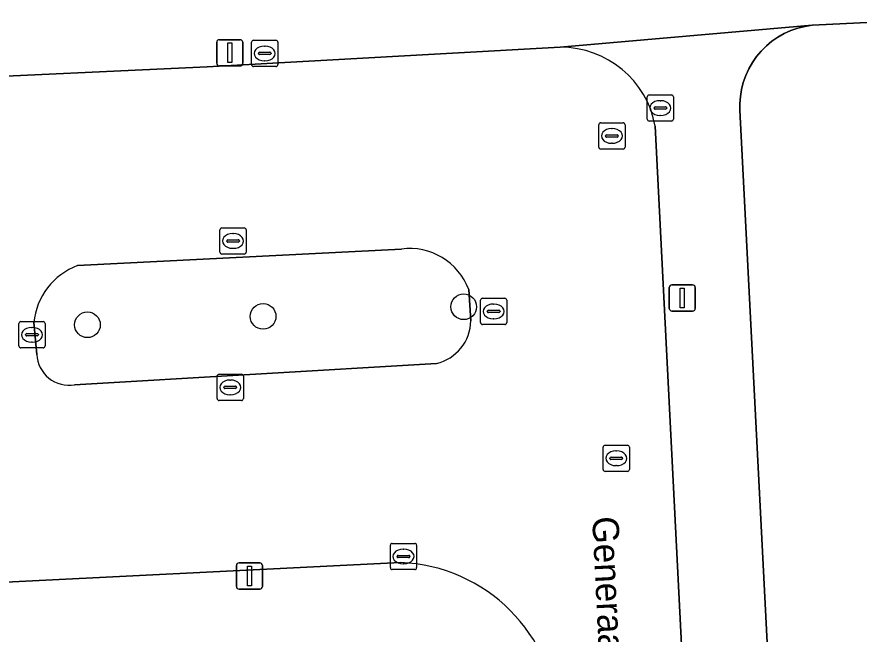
# Model space of a CAD drawing. Extents: x 161084 to 161928, y 385354 to 386522.
# Drawn here: x 161738.76 to 161770.85, y 385939.13 to 385962.67 of the extents above; entities that cross this region are included whole.
import ezdxf

# ---------------------------------------------------------------- set-up
doc = ezdxf.new("R2010")
doc.units = 0
for name, color, linetype in [('IMGEO_Boom', 7, 'Continuous'), ('IMGEO_Erf', 7, 'Continuous'), ('IMGEO_Kolk', 7, 'Continuous'), ('IMGEO_Lichtmast', 7, 'Continuous'), ('IMGEO_Openbare_ruimte_label', 7, 'Continuous'), ('IMGEO_Parkeervlak_open', 7, 'Continuous'), ('IMGEO_Rijbaan_lokaal_open', 7, 'Continuous'), ('IMGEO_Rioolput', 7, 'Continuous'), ('IMGEO_Voetpad_open', 7, 'Continuous')]:
    doc.layers.add(name, color=color, linetype=linetype)

msp = doc.modelspace()

# ---------------------------------------------------------------- linework, layer by layer
at = {"layer": 'IMGEO_Boom'}
for centre in [(161755.781, 385951.615), (161748.138, 385951.249), (161741.447, 385950.929)]:
    msp.add_circle(centre, 0.489, dxfattribs=at)
at = {"layer": 'IMGEO_Erf'}
msp.add_lwpolyline([(161771.152, 385962.458), (161769.33, 385962.366), (161769.053, 385962.347), (161768.78, 385962.304), (161768.511, 385962.236), (161768.249, 385962.145), (161767.997, 385962.031), (161767.755, 385961.894), (161767.527, 385961.737), (161767.314, 385961.559), (161767.118, 385961.364), (161766.94, 385961.151), (161766.781, 385960.924), (161766.643, 385960.683), (161766.528, 385960.431), (161766.435, 385960.17), (161766.367, 385959.902), (161766.322, 385959.628), (161766.302, 385959.352), (161766.305, 385959.108), (161769.329, 385900.195)], dxfattribs=at)
at = {"layer": 'IMGEO_Kolk'}
for p, q in [((161747.699, 385960.847), (161747.699, 385961.699)), ((161747.774, 385961.773), (161748.626, 385961.773)), ((161748.7, 385961.699), (161748.7, 385960.847)), ((161748.187, 385961.553), (161748.212, 385961.553)), ((161747.958, 385961.267), (161747.958, 385961.279)), ((161748.396, 385961.23), (161747.998, 385961.23)), ((161748.001, 385961.316), (161748.399, 385961.316)), ((161748.442, 385961.279), (161748.442, 385961.267)), ((161748.626, 385960.773), (161747.774, 385960.773)), ((161748.21, 385960.993), (161748.185, 385960.993)), ((161762.773, 385958.766), (161762.773, 385959.618)), ((161762.848, 385959.692), (161763.7, 385959.692)), ((161763.261, 385959.472), (161763.286, 385959.472)), ((161763.774, 385959.618), (161763.774, 385958.766)), ((161763.032, 385959.186), (161763.032, 385959.198)), ((161763.47, 385959.149), (161763.072, 385959.149)), ((161763.075, 385959.235), (161763.473, 385959.235)), ((161763.516, 385959.198), (161763.516, 385959.186)), ((161763.284, 385958.912), (161763.259, 385958.912)), ((161763.7, 385958.692), (161762.848, 385958.692)), ((161746.492, 385953.697), (161746.492, 385954.549)), ((161746.567, 385954.623), (161747.419, 385954.623)), ((161746.98, 385954.403), (161747.005, 385954.403)), ((161747.493, 385954.549), (161747.493, 385953.697)), ((161746.751, 385954.117), (161746.751, 385954.129)), ((161747.189, 385954.08), (161746.791, 385954.08)), ((161746.794, 385954.166), (161747.192, 385954.166)), ((161747.235, 385954.129), (161747.235, 385954.117)), ((161747.003, 385953.843), (161746.978, 385953.843)), ((161747.419, 385953.623), (161746.567, 385953.623)), ((161756.422, 385951.012), (161756.422, 385951.864)), ((161756.497, 385951.938), (161757.349, 385951.938)), ((161757.423, 385951.864), (161757.423, 385951.012)), ((161756.681, 385951.432), (161756.681, 385951.444)), ((161756.724, 385951.481), (161757.122, 385951.481)), ((161756.91, 385951.718), (161756.935, 385951.718)), ((161757.165, 385951.444), (161757.165, 385951.432)), ((161757.119, 385951.395), (161756.721, 385951.395)), ((161756.933, 385951.158), (161756.908, 385951.158)), ((161738.832, 385950.122), (161738.832, 385950.974)), ((161738.907, 385951.048), (161739.759, 385951.048)), ((161739.32, 385950.828), (161739.345, 385950.828)), ((161739.833, 385950.974), (161739.833, 385950.122)), ((161757.349, 385950.938), (161756.497, 385950.938)), ((161739.091, 385950.542), (161739.091, 385950.554)), ((161739.529, 385950.505), (161739.131, 385950.505)), ((161739.134, 385950.591), (161739.532, 385950.591)), ((161739.575, 385950.554), (161739.575, 385950.542)), ((161739.343, 385950.268), (161739.318, 385950.268)), ((161739.759, 385950.048), (161738.907, 385950.048)), ((161746.386, 385948.116), (161746.386, 385948.968)), ((161746.461, 385949.042), (161747.313, 385949.042)), ((161747.387, 385948.968), (161747.387, 385948.116)), ((161746.645, 385948.536), (161746.645, 385948.548)), ((161746.688, 385948.585), (161747.086, 385948.585)), ((161746.874, 385948.822), (161746.899, 385948.822)), ((161747.129, 385948.548), (161747.129, 385948.536)), ((161747.083, 385948.499), (161746.685, 385948.499)), ((161746.897, 385948.262), (161746.872, 385948.262)), ((161747.313, 385948.042), (161746.461, 385948.042)), ((161752.986, 385941.67), (161752.986, 385942.522)), ((161753.061, 385942.596), (161753.913, 385942.596)), ((161753.987, 385942.522), (161753.987, 385941.67)), ((161753.288, 385942.139), (161753.686, 385942.139)), ((161753.474, 385942.376), (161753.499, 385942.376)), ((161753.245, 385942.09), (161753.245, 385942.102)), ((161753.683, 385942.053), (161753.285, 385942.053)), ((161753.497, 385941.816), (161753.472, 385941.816)), ((161753.729, 385942.102), (161753.729, 385942.09)), ((161753.913, 385941.596), (161753.061, 385941.596))]:
    msp.add_line(p, q, dxfattribs=at)
for points in [[(161747.699, 385960.847), (161747.699, 385961.699)], [(161747.774, 385961.773), (161748.626, 385961.773)], [(161748.7, 385961.699), (161748.7, 385960.847)], [(161748.626, 385960.773), (161747.774, 385960.773)], [(161762.773, 385958.766), (161762.773, 385959.618)], [(161762.848, 385959.692), (161763.7, 385959.692)], [(161763.774, 385959.618), (161763.774, 385958.766)], [(161763.7, 385958.692), (161762.848, 385958.692)], [(161746.492, 385953.697), (161746.492, 385954.549)], [(161746.567, 385954.623), (161747.419, 385954.623)], [(161747.493, 385954.549), (161747.493, 385953.697)], [(161747.419, 385953.623), (161746.567, 385953.623)], [(161756.422, 385951.012), (161756.422, 385951.864)], [(161756.497, 385951.938), (161757.349, 385951.938)], [(161757.423, 385951.864), (161757.423, 385951.012)], [(161738.832, 385950.122), (161738.832, 385950.974)], [(161738.907, 385951.048), (161739.759, 385951.048)], [(161739.833, 385950.974), (161739.833, 385950.122)], [(161757.349, 385950.938), (161756.497, 385950.938)], [(161739.759, 385950.048), (161738.907, 385950.048)], [(161746.386, 385948.116), (161746.386, 385948.968)], [(161746.461, 385949.042), (161747.313, 385949.042)], [(161747.387, 385948.968), (161747.387, 385948.116)], [(161747.313, 385948.042), (161746.461, 385948.042)], [(161752.986, 385941.67), (161752.986, 385942.522)], [(161753.061, 385942.596), (161753.913, 385942.596)], [(161753.987, 385942.522), (161753.987, 385941.67)], [(161753.913, 385941.596), (161753.061, 385941.596)]]:
    msp.add_lwpolyline(points, dxfattribs=at)
for centre, radius, start, end in [((161747.776, 385961.697), 0.0765, 91.552, 178.448), ((161747.776, 385961.697), 0.0765, 91.552, 178.448), ((161748.624, 385961.697), 0.0765, 1.552, 88.448), ((161748.624, 385961.697), 0.0765, 1.552, 88.448), ((161747.998, 385961.276), 0.0403, 85.8775, 175.7526), ((161747.995, 385961.266), 0.0366, 178.938, 274.7102), ((161748.399, 385961.273), 0.043, 264.8664, 352.4533), ((161748.403, 385961.278), 0.0386, 1.7309, 96.639), ((161747.776, 385960.849), 0.0765, 181.552, 268.448), ((161747.776, 385960.849), 0.0765, 181.552, 268.448), ((161748.624, 385960.849), 0.0765, 271.552, 358.448), ((161748.624, 385960.849), 0.0765, 271.552, 358.448), ((161762.85, 385959.616), 0.0765, 91.552, 178.448), ((161762.85, 385959.616), 0.0765, 91.552, 178.448), ((161763.698, 385959.616), 0.0765, 1.552, 88.448), ((161763.698, 385959.616), 0.0765, 1.552, 88.448), ((161763.072, 385959.195), 0.0403, 85.8775, 175.7526), ((161763.069, 385959.185), 0.0366, 178.938, 274.7102), ((161763.473, 385959.192), 0.043, 264.8664, 352.4533), ((161763.477, 385959.197), 0.0386, 1.7309, 96.639), ((161762.85, 385958.768), 0.0765, 181.552, 268.448), ((161762.85, 385958.768), 0.0765, 181.552, 268.448), ((161763.698, 385958.768), 0.0765, 271.552, 358.448), ((161763.698, 385958.768), 0.0765, 271.552, 358.448), ((161746.569, 385954.547), 0.0765, 91.552, 178.448), ((161746.569, 385954.547), 0.0765, 91.552, 178.448), ((161747.417, 385954.547), 0.0765, 1.552, 88.448), ((161747.417, 385954.547), 0.0765, 1.552, 88.448), ((161746.791, 385954.126), 0.0403, 85.8775, 175.7526), ((161746.788, 385954.116), 0.0366, 178.938, 274.7102), ((161747.192, 385954.123), 0.043, 264.8664, 352.4533), ((161747.196, 385954.128), 0.0386, 1.7309, 96.639), ((161746.569, 385953.699), 0.0765, 181.552, 268.448), ((161746.569, 385953.699), 0.0765, 181.552, 268.448), ((161747.417, 385953.699), 0.0765, 271.552, 358.448), ((161747.417, 385953.699), 0.0765, 271.552, 358.448), ((161756.499, 385951.862), 0.0765, 91.552, 178.448), ((161756.499, 385951.862), 0.0765, 91.552, 178.448), ((161757.347, 385951.862), 0.0765, 1.552, 88.448), ((161757.347, 385951.862), 0.0765, 1.552, 88.448), ((161756.721, 385951.441), 0.0403, 85.8775, 175.7526), ((161756.718, 385951.431), 0.0366, 178.938, 274.7102), ((161757.122, 385951.438), 0.043, 264.8664, 352.4533), ((161757.126, 385951.443), 0.0386, 1.7309, 96.639), ((161738.909, 385950.972), 0.0765, 91.552, 178.448), ((161738.909, 385950.972), 0.0765, 91.552, 178.448), ((161739.757, 385950.972), 0.0765, 1.552, 88.448), ((161739.757, 385950.972), 0.0765, 1.552, 88.448), ((161756.499, 385951.014), 0.0765, 181.552, 268.448), ((161756.499, 385951.014), 0.0765, 181.552, 268.448), ((161757.347, 385951.014), 0.0765, 271.552, 358.448), ((161757.347, 385951.014), 0.0765, 271.552, 358.448), ((161739.131, 385950.551), 0.0403, 85.8775, 175.7526), ((161739.128, 385950.541), 0.0366, 178.938, 274.7102), ((161739.532, 385950.548), 0.043, 264.8664, 352.4533), ((161739.536, 385950.553), 0.0386, 1.7309, 96.639), ((161738.909, 385950.124), 0.0765, 181.552, 268.448), ((161738.909, 385950.124), 0.0765, 181.552, 268.448), ((161739.757, 385950.124), 0.0765, 271.552, 358.448), ((161739.757, 385950.124), 0.0765, 271.552, 358.448), ((161746.463, 385948.966), 0.0765, 91.552, 178.448), ((161746.463, 385948.966), 0.0765, 91.552, 178.448), ((161747.311, 385948.966), 0.0765, 1.552, 88.448), ((161747.311, 385948.966), 0.0765, 1.552, 88.448), ((161746.685, 385948.545), 0.0403, 85.8775, 175.7526), ((161746.682, 385948.535), 0.0366, 178.938, 274.7102), ((161747.086, 385948.542), 0.043, 264.8664, 352.4533), ((161747.09, 385948.547), 0.0386, 1.7309, 96.639), ((161746.463, 385948.118), 0.0765, 181.552, 268.448), ((161746.463, 385948.118), 0.0765, 181.552, 268.448), ((161747.311, 385948.118), 0.0765, 271.552, 358.448), ((161747.311, 385948.118), 0.0765, 271.552, 358.448), ((161753.063, 385942.52), 0.0765, 91.552, 178.448), ((161753.063, 385942.52), 0.0765, 91.552, 178.448), ((161753.911, 385942.52), 0.0765, 1.552, 88.448), ((161753.911, 385942.52), 0.0765, 1.552, 88.448), ((161753.285, 385942.099), 0.0403, 85.8775, 175.7526), ((161753.69, 385942.101), 0.0386, 1.7309, 96.639), ((161753.282, 385942.089), 0.0366, 178.938, 274.7102), ((161753.686, 385942.096), 0.043, 264.8664, 352.4533), ((161753.063, 385941.672), 0.0765, 181.552, 268.448), ((161753.063, 385941.672), 0.0765, 181.552, 268.448), ((161753.911, 385941.672), 0.0765, 271.552, 358.448), ((161753.911, 385941.672), 0.0765, 271.552, 358.448)]:
    msp.add_arc(centre, radius, start, end, dxfattribs=at)
for centre, major_axis, ratio, start_param, end_param in [((161748.186, 385961.273), (-0.387, 0.002), 0.722429, 4.712389, 7.853982), ((161748.211, 385961.273), (-0.39, 0.002), 0.717154, 1.570796, 4.712389), ((161763.26, 385959.192), (-0.387, 0.002), 0.722429, 4.712389, 7.853982), ((161763.285, 385959.192), (-0.39, 0.002), 0.717154, 1.570796, 4.712389), ((161746.979, 385954.123), (-0.387, 0.002), 0.722429, 4.712389, 7.853982), ((161747.004, 385954.123), (-0.39, 0.002), 0.717154, 1.570796, 4.712389), ((161756.909, 385951.438), (-0.387, 0.002), 0.722429, 4.712389, 7.853982), ((161756.934, 385951.438), (-0.39, 0.002), 0.717154, 1.570796, 4.712389), ((161739.319, 385950.548), (-0.387, 0.002), 0.722429, 4.712389, 7.853982), ((161739.344, 385950.548), (-0.39, 0.002), 0.717154, 1.570796, 4.712389), ((161746.873, 385948.542), (-0.387, 0.002), 0.722429, 4.712389, 7.853982), ((161746.898, 385948.542), (-0.39, 0.002), 0.717154, 1.570796, 4.712389), ((161753.473, 385942.096), (-0.387, 0.002), 0.722429, 4.712389, 7.853982), ((161753.498, 385942.096), (-0.39, 0.002), 0.717154, 1.570796, 4.712389)]:
    msp.add_ellipse(centre, major_axis=major_axis, ratio=ratio, start_param=start_param, end_param=end_param, dxfattribs=at)
at = {"layer": 'IMGEO_Lichtmast'}
for p, q in [((161746.372, 385960.897), (161746.372, 385961.697)), ((161746.372, 385961.697), (161746.372, 385960.897)), ((161746.472, 385961.797), (161747.262, 385961.797)), ((161747.262, 385961.797), (161746.472, 385961.797)), ((161747.362, 385961.697), (161747.362, 385960.897)), ((161747.362, 385960.897), (161747.362, 385961.697)), ((161747.262, 385960.797), (161746.472, 385960.797)), ((161746.472, 385960.797), (161747.262, 385960.797)), ((161763.712, 385952.453), (161764.502, 385952.453)), ((161764.502, 385952.453), (161763.712, 385952.453)), ((161763.612, 385951.553), (161763.612, 385952.353)), ((161763.612, 385952.353), (161763.612, 385951.553)), ((161764.602, 385952.353), (161764.602, 385951.553)), ((161764.602, 385951.553), (161764.602, 385952.353)), ((161764.502, 385951.453), (161763.712, 385951.453)), ((161763.712, 385951.453), (161764.502, 385951.453)), ((161747.221, 385941.852), (161748.011, 385941.852)), ((161748.011, 385941.852), (161747.221, 385941.852)), ((161747.121, 385940.952), (161747.121, 385941.752)), ((161747.121, 385941.752), (161747.121, 385940.952)), ((161748.111, 385941.752), (161748.111, 385940.952)), ((161748.111, 385940.952), (161748.111, 385941.752)), ((161748.011, 385940.852), (161747.221, 385940.852)), ((161747.221, 385940.852), (161748.011, 385940.852))]:
    msp.add_line(p, q, dxfattribs=at)
for points in [[(161746.792, 385961.672), (161746.942, 385961.672), (161746.942, 385960.922), (161746.792, 385960.922), (161746.792, 385961.672)], [(161764.032, 385952.328), (161764.182, 385952.328), (161764.182, 385951.578), (161764.032, 385951.578), (161764.032, 385952.328)], [(161747.541, 385941.727), (161747.691, 385941.727), (161747.691, 385940.977), (161747.541, 385940.977), (161747.541, 385941.727)]]:
    msp.add_lwpolyline(points, dxfattribs=at)
for centre, start, end in [((161746.472, 385961.697), 90, 180), ((161746.472, 385961.697), 90, 180), ((161747.262, 385961.697), 0, 90), ((161747.262, 385961.697), 360, 90), ((161746.472, 385960.897), 180, 270), ((161746.472, 385960.897), 180, 270), ((161747.262, 385960.897), 270, 0), ((161747.262, 385960.897), 270, 0), ((161763.712, 385952.353), 90, 180), ((161763.712, 385952.353), 90, 180), ((161764.502, 385952.353), 0, 90), ((161764.502, 385952.353), 360, 90), ((161763.712, 385951.553), 180, 270), ((161763.712, 385951.553), 180, 270), ((161764.502, 385951.553), 270, 0), ((161764.502, 385951.553), 270, 0), ((161747.221, 385941.752), 90, 180), ((161747.221, 385941.752), 90, 180), ((161748.011, 385941.752), 0, 90), ((161748.011, 385941.752), 360, 90), ((161747.221, 385940.952), 180, 270), ((161747.221, 385940.952), 180, 270), ((161748.011, 385940.952), 270, 0), ((161748.011, 385940.952), 270, 0)]:
    msp.add_arc(centre, 0.1, start, end, dxfattribs=at)
at = {"layer": 'IMGEO_Parkeervlak_open'}
for points in [[(161753.407, 385953.817), (161741.068, 385953.184)], [(161756.051, 385951.083), (161755.972, 385952.269)], [(161739.407, 385951.015), (161739.52, 385949.795)], [(161740.955, 385948.642), (161754.74, 385949.456)]]:
    msp.add_lwpolyline(points, dxfattribs=at)
for centre, radius, start, end in [((161753.718, 385951.434), 2.403, 20.3345, 97.4428), ((161741.956, 385950.783), 2.56, 110.307, 174.8039), ((161754.36, 385951.104), 1.691, 282.9931, 359.2847), ((161740.742, 385949.847), 1.224, 182.4325, 280.0049)]:
    msp.add_arc(centre, radius, start, end, dxfattribs=at)
at = {"layer": 'IMGEO_Rijbaan_lokaal_open'}
for points in [[(161759.461, 385961.506), (161746.013, 385960.757), (161735.589, 385960.283)], [(161766.257, 385894.986), (161766.105, 385898.664), (161763.077, 385958.5)], [(161741.068, 385953.184), (161753.407, 385953.817)], [(161755.972, 385952.269), (161756.051, 385951.083)], [(161739.52, 385949.795), (161739.407, 385951.015)], [(161754.74, 385949.456), (161740.955, 385948.642)], [(161736.028, 385941.004), (161753.371, 385941.865)]]:
    msp.add_lwpolyline(points, dxfattribs=at)
for centre, radius, start, end in [((161759.488, 385957.86), 3.646, 10.1039, 90.4223), ((161753.718, 385951.434), 2.403, 20.3345, 97.4428), ((161741.956, 385950.783), 2.56, 110.307, 174.8039), ((161754.36, 385951.104), 1.691, 282.9931, 359.2847), ((161740.742, 385949.847), 1.224, 182.4325, 280.0049), ((161753.14, 385935.634), 6.235, 2.1244, 87.8756)]:
    msp.add_arc(centre, radius, start, end, dxfattribs=at)
at = {"layer": 'IMGEO_Rioolput'}
for p, q in [((161760.926, 385957.702), (161760.926, 385958.554)), ((161761.001, 385958.628), (161761.853, 385958.628)), ((161761.927, 385958.554), (161761.927, 385957.702)), ((161761.228, 385958.171), (161761.626, 385958.171)), ((161761.414, 385958.408), (161761.439, 385958.408)), ((161761.185, 385958.122), (161761.185, 385958.134)), ((161761.623, 385958.085), (161761.225, 385958.085)), ((161761.437, 385957.848), (161761.412, 385957.848)), ((161761.669, 385958.134), (161761.669, 385958.122)), ((161761.853, 385957.628), (161761.001, 385957.628)), ((161761.168, 385946.338), (161762.02, 385946.338)), ((161761.093, 385945.412), (161761.093, 385946.264)), ((161761.581, 385946.118), (161761.606, 385946.118)), ((161762.094, 385946.264), (161762.094, 385945.412)), ((161761.352, 385945.832), (161761.352, 385945.844)), ((161761.79, 385945.795), (161761.392, 385945.795)), ((161761.395, 385945.881), (161761.793, 385945.881)), ((161761.836, 385945.844), (161761.836, 385945.832)), ((161762.02, 385945.338), (161761.168, 385945.338)), ((161761.604, 385945.558), (161761.579, 385945.558))]:
    msp.add_line(p, q, dxfattribs=at)
for points in [[(161760.926, 385957.702), (161760.926, 385958.554)], [(161761.001, 385958.628), (161761.853, 385958.628)], [(161761.927, 385958.554), (161761.927, 385957.702)], [(161761.853, 385957.628), (161761.001, 385957.628)], [(161761.168, 385946.338), (161762.02, 385946.338)], [(161761.093, 385945.412), (161761.093, 385946.264)], [(161762.094, 385946.264), (161762.094, 385945.412)], [(161762.02, 385945.338), (161761.168, 385945.338)]]:
    msp.add_lwpolyline(points, dxfattribs=at)
for centre, radius, start, end in [((161761.003, 385958.552), 0.0765, 91.552, 178.448), ((161761.003, 385958.552), 0.0765, 91.552, 178.448), ((161761.851, 385958.552), 0.0765, 1.552, 88.448), ((161761.851, 385958.552), 0.0765, 1.552, 88.448), ((161761.225, 385958.131), 0.0403, 85.8775, 175.7526), ((161761.63, 385958.133), 0.0386, 1.7309, 96.639), ((161761.222, 385958.121), 0.0366, 178.938, 274.7102), ((161761.626, 385958.128), 0.043, 264.8664, 352.4533), ((161761.003, 385957.704), 0.0765, 181.552, 268.448), ((161761.003, 385957.704), 0.0765, 181.552, 268.448), ((161761.851, 385957.704), 0.0765, 271.552, 358.448), ((161761.851, 385957.704), 0.0765, 271.552, 358.448), ((161761.17, 385946.262), 0.0765, 91.552, 178.448), ((161761.17, 385946.262), 0.0765, 91.552, 178.448), ((161762.018, 385946.262), 0.0765, 1.552, 88.448), ((161762.018, 385946.262), 0.0765, 1.552, 88.448), ((161761.392, 385945.841), 0.0403, 85.8775, 175.7526), ((161761.389, 385945.831), 0.0366, 178.938, 274.7102), ((161761.793, 385945.838), 0.043, 264.8664, 352.4533), ((161761.797, 385945.843), 0.0386, 1.7309, 96.639), ((161761.17, 385945.414), 0.0765, 181.552, 268.448), ((161761.17, 385945.414), 0.0765, 181.552, 268.448), ((161762.018, 385945.414), 0.0765, 271.552, 358.448), ((161762.018, 385945.414), 0.0765, 271.552, 358.448)]:
    msp.add_arc(centre, radius, start, end, dxfattribs=at)
for centre, major_axis, ratio, start_param, end_param in [((161761.413, 385958.128), (-0.387, 0.002), 0.722429, 4.712389, 7.853982), ((161761.438, 385958.128), (-0.39, 0.002), 0.717154, 1.570796, 4.712389), ((161761.58, 385945.838), (-0.387, 0.002), 0.722429, 4.712389, 7.853982), ((161761.605, 385945.838), (-0.39, 0.002), 0.717154, 1.570796, 4.712389)]:
    msp.add_ellipse(centre, major_axis=major_axis, ratio=ratio, start_param=start_param, end_param=end_param, dxfattribs=at)
at = {"layer": 'IMGEO_Voetpad_open'}
for points in [[(161728.859, 385965.43), (161729.124, 385960.088), (161735.589, 385960.283), (161746.013, 385960.757), (161759.461, 385961.506), (161769.053, 385962.347), (161769.33, 385962.366), (161771.152, 385962.458), (161777.909, 385962.794)], [(161766.305, 385959.108), (161766.302, 385959.352), (161766.322, 385959.628), (161766.367, 385959.902), (161766.435, 385960.17), (161766.528, 385960.431), (161766.643, 385960.683), (161766.781, 385960.924), (161766.94, 385961.151), (161767.118, 385961.364), (161767.314, 385961.559), (161767.527, 385961.737), (161767.755, 385961.894), (161767.997, 385962.031), (161768.249, 385962.145), (161768.511, 385962.236), (161768.78, 385962.304), (161769.053, 385962.347), (161759.461, 385961.506)], [(161770.544, 385876.533), (161769.403, 385898.759), (161769.329, 385900.195), (161766.305, 385959.108)], [(161763.077, 385958.5), (161766.105, 385898.664), (161766.604, 385898.689), (161766.756, 385895.011), (161766.257, 385894.986), (161767.274, 385876.551)], [(161753.371, 385941.865), (161736.028, 385941.004)]]:
    msp.add_lwpolyline(points, dxfattribs=at)
for centre, radius, start, end in [((161759.488, 385957.86), 3.646, 10.1039, 90.4223), ((161753.14, 385935.634), 6.235, 2.1244, 87.8756)]:
    msp.add_arc(centre, radius, start, end, dxfattribs=at)

# ---------------------------------------------------------------- texts
at = {"layer": 'IMGEO_Openbare_ruimte_label'}
msp.add_text('Generaal Winkelmanstraat', height=1, rotation=272.8653, dxfattribs=at).set_placement((161760.675, 385943.601))

doc.saveas('drawing.dxf')
